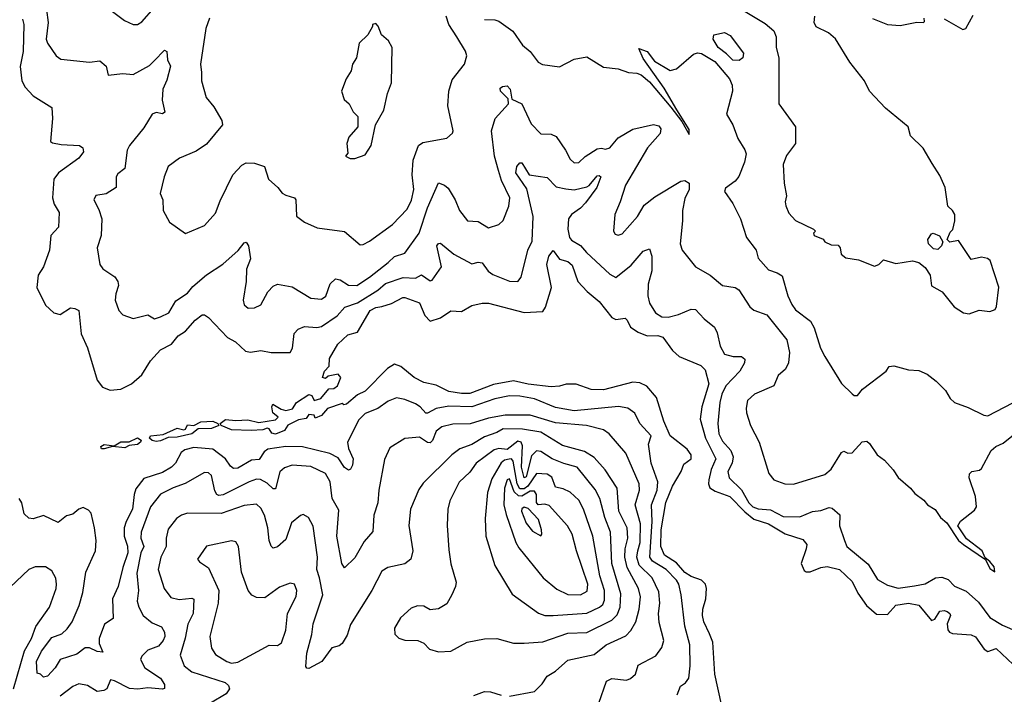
# Model space of a CAD drawing. Extents: x 1268547 to 1425625, y 515768 to 616754.
# Tile 440 of 507: x 1387941 to 1392654, y 572338 to 575568. Entities that reach past the tile are written whole.
import ezdxf

# ---------------------------------------------------------------- set-up
doc = ezdxf.new("R2010")
doc.units = 0

msp = doc.modelspace()

# ---------------------------------------------------------------- linework, layer by layer
at = {"layer": '0CON10XD'}
for points in [[(1388069.2, 575615), (1388076.8, 575555), (1388068, 575475), (1388074.6, 575455), (1388115.4, 575395.4), (1388137.9, 575377.9), (1388275.4, 575364.6), (1388325, 575370), (1388354.4, 575345), (1388365, 575302.5), (1388435, 575309.6), (1388485, 575305.6), (1388562.3, 575347.7), (1388585, 575371.4), (1388635, 575422.5), (1388645.7, 575415.7), (1388649.2, 575375), (1388662.9, 575345), (1388645, 575278.8), (1388626.2, 575235), (1388622.9, 575182.9), (1388635.7, 575125), (1388625, 575117.5), (1388595, 575123.1), (1388574.4, 575115), (1388535, 575050.6), (1388466.5, 574965), (1388456.2, 574943.8), (1388443.8, 574855), (1388410.8, 574829.2), (1388402.7, 574815), (1388402.9, 574765), (1388355, 574734.4), (1388305, 574726), (1388296.2, 574705), (1388319.7, 574659.7), (1388334.2, 574615), (1388331.4, 574535), (1388312.5, 574475), (1388324.3, 574395), (1388339.2, 574375), (1388396.2, 574336.2), (1388411.1, 574315), (1388413.4, 574295), (1388400.6, 574255), (1388398.6, 574225), (1388416, 574175), (1388434.4, 574154.4), (1388485, 574138), (1388555, 574154.3), (1388585.7, 574135.7), (1388615, 574144.4), (1388654.3, 574165), (1388688.4, 574221.6), (1388745, 574258.2), (1388770.2, 574289.8), (1388835, 574346.1), (1388913.4, 574396.6), (1388987.5, 574462.5), (1389015, 574500), (1389025, 574503.3), (1389035.6, 574485.6), (1389046.4, 574423.6), (1389026.1, 574373.9), (1389024.5, 574315), (1389010.5, 574225), (1389015, 574203.3), (1389035, 574186), (1389065, 574188.6), (1389095, 574202.5), (1389129.4, 574265), (1389155, 574292.5), (1389175, 574301.4), (1389245, 574288.5), (1389335, 574234.6), (1389385, 574229.1), (1389405.8, 574244.2), (1389427.6, 574302.4), (1389452.8, 574327.2), (1389475, 574323.1), (1389515, 574296), (1389555, 574295.8), (1389615, 574334.8), (1389704.3, 574405.7), (1389735, 574434.6), (1389785, 574449.4), (1389853.8, 574546.2), (1389892.7, 574667.3), (1389945, 574786), (1389975, 574775.7), (1389991.4, 574761.4), (1390025, 574705.7), (1390046.2, 574655), (1390085, 574604.3), (1390135, 574601.4), (1390185, 574570.8), (1390235, 574587.5), (1390255, 574606), (1390282.5, 574675), (1390286.8, 574715), (1390247.8, 574797.8), (1390232.4, 574845), (1390213.8, 574915), (1390200, 575035), (1390216.5, 575095), (1390280.8, 575165), (1390278.5, 575188.5), (1390242.5, 575225), (1390240.3, 575239.7), (1390252, 575248), (1390275, 575250.6), (1390288.8, 575235), (1390296.9, 575186.9), (1390344.1, 575164.1), (1390388.8, 575068.8), (1390435, 575020.5), (1390485, 575019.4), (1390508.6, 575008.6), (1390553.3, 574943.3), (1390575, 574900), (1390595, 574882.2), (1390616.6, 574883.4), (1390646.9, 574913.1), (1390705, 574949.1), (1390725, 574952.7), (1390745, 574947.3), (1390765, 574953.9), (1390805, 575002.2), (1390875, 575043.3), (1390975, 575066.1), (1390999.4, 575059.4), (1391009, 575045), (1391006.6, 575023.4), (1390945.8, 574955), (1390840.6, 574775), (1390815.7, 574695), (1390789.4, 574635), (1390782.9, 574555), (1390791.7, 574541.7), (1390805, 574535.8), (1390825, 574542), (1390898.5, 574625), (1390930.4, 574679.6), (1390981, 574719), (1391105, 574795.4), (1391125, 574797.9), (1391145, 574785.7), (1391145.3, 574755), (1391125, 574712), (1391113.8, 574653.8), (1391114.1, 574605), (1391101.5, 574495), (1391111.4, 574465), (1391175, 574384.2), (1391245.8, 574345), (1391304.2, 574295), (1391365, 574285.6), (1391383.8, 574273.8), (1391435, 574193.1), (1391455, 574177.8), (1391517.3, 574155), (1391612, 574035), (1391624.9, 573975), (1391620.6, 573925), (1391605.9, 573894.1), (1391570.9, 573865), (1391550.8, 573815), (1391458, 573775), (1391424.4, 573745), (1391417.9, 573707.9), (1391420.5, 573685), (1391438.5, 573625), (1391480.7, 573545), (1391527.1, 573395), (1391550, 573365), (1391602.5, 573345), (1391645, 573344.5), (1391795, 573390.8), (1391825, 573416.4), (1391875, 573496.2), (1391885, 573501.8), (1391905, 573491.8), (1391925, 573494.7), (1391972.6, 573547.4), (1391995, 573550.6), (1392009.1, 573539.1), (1392044.7, 573484.7), (1392079.4, 573459.4), (1392122, 573412), (1392145, 573375.8), (1392204, 573325), (1392225, 573299.2), (1392268, 573268), (1392286, 573245), (1392322.5, 573222.5), (1392348, 573185), (1392378.8, 573158.8), (1392434.8, 573074.8), (1392458.2, 573055), (1392563.1, 572983.1), (1392585, 572940.5), (1392608, 572925), (1392605, 572948.6), (1392585, 572974.2), (1392561.2, 572991.2), (1392547.3, 573025), (1392472.3, 573082.3), (1392431.1, 573145), (1392443.7, 573166.3), (1392510.7, 573219.3), (1392520.4, 573235), (1392515.8, 573285), (1392485.4, 573375), (1392486.9, 573393.1), (1392498.8, 573405), (1392535, 573410.9), (1392545, 573418.6), (1392590.7, 573505), (1392612.4, 573525), (1392648.9, 573541.1), (1392705, 573586.2)], [(1388386.1, 575606.1), (1388443, 575563), (1388485, 575544), (1388505, 575544.2), (1388525, 575557.5), (1388585, 575624.2)], [(1388850, 575575), (1388831.4, 575525), (1388806.5, 575355), (1388811.5, 575315), (1388811.9, 575275), (1388833.1, 575195), (1388869.7, 575149.7), (1388908.8, 575085), (1388911.2, 575065), (1388835, 574972.5), (1388785, 574938.5), (1388706.7, 574905), (1388652.5, 574865), (1388633.1, 574815), (1388614.2, 574735), (1388625.8, 574705), (1388628.6, 574655), (1388657.7, 574597.7), (1388734.2, 574544.2), (1388825, 574581.9), (1388878.3, 574641.7), (1388899.9, 574700.1), (1388960.6, 574825), (1389005, 574872), (1389025, 574882), (1389065, 574881.2), (1389112.5, 574865), (1389131.2, 574805), (1389176.2, 574765), (1389197.3, 574737.3), (1389215, 574727.5), (1389256, 574715), (1389262, 574705), (1389266.4, 574626.4), (1389305, 574598.8), (1389365, 574572), (1389495, 574554.4), (1389570.3, 574490.3), (1389585, 574490.8), (1389615, 574506.7), (1389725, 574586.5), (1389795, 574660.5), (1389816.6, 574703.4), (1389828, 574755), (1389819.8, 574825), (1389823.6, 574895), (1389850, 574965), (1389870, 574980), (1389985, 575001.2), (1390013.3, 575025), (1390016.2, 575035), (1389989.7, 575155), (1389995.7, 575225), (1390010.4, 575279.6), (1390069.6, 575355), (1390081.3, 575395), (1390075, 575417.1), (1390033.1, 575485), (1389994.5, 575545), (1389981.8, 575585)], [(1391405, 575611.5), (1391508.8, 575548.8), (1391550.6, 575515), (1391562.5, 575485), (1391562.5, 575435), (1391574, 575385), (1391574.5, 575165.5), (1391653.8, 575055), (1391654, 574975), (1391611.7, 574918.3), (1391595.7, 574875), (1391599.2, 574785), (1391610.8, 574725), (1391604, 574695), (1391607.3, 574677.3), (1391621.7, 574641.7), (1391655, 574606.7), (1391740, 574565), (1391750, 574555), (1391740, 574545), (1391743.3, 574535), (1391787, 574517), (1391793.9, 574503.9), (1391825, 574490), (1391858.3, 574488.3), (1391867.5, 574475), (1391873.3, 574445), (1391895, 574428), (1391955, 574418), (1392033, 574387), (1392052.5, 574395), (1392075, 574417.5), (1392135, 574400.8), (1392215, 574412.5), (1392244.2, 574405.8), (1392275, 574380.6), (1392299.2, 574345), (1392305, 574293.3), (1392356.2, 574265), (1392413.6, 574193.6), (1392457.5, 574165), (1392485, 574158.8), (1392533.6, 574176.4), (1392585, 574171.4), (1392609.1, 574180.9), (1392615.9, 574194.1), (1392627.3, 574287.3), (1392586, 574415), (1392572.5, 574425), (1392545, 574430.8), (1392495, 574420), (1392435, 574510), (1392393.3, 574503.3), (1392380, 574515), (1392395, 574550), (1392407, 574563), (1392416.7, 574605), (1392416.2, 574635), (1392406.2, 574655), (1392383.3, 574675), (1392370.8, 574765), (1392345, 574821.2), (1392308.9, 574878.9), (1392265, 574952), (1392205, 575011.2), (1392192.9, 575055), (1392085, 575144.4), (1392008.8, 575225), (1391983.8, 575275), (1391914, 575365), (1391845, 575476.7), (1391812.5, 575505), (1391753.6, 575533.6), (1391743.3, 575555), (1391746.7, 575585)], [(1392365, 575572.5), (1392455, 575520), (1392468.8, 575525), (1392505, 575590)], [(1387955, 575570), (1387960.6, 575545), (1387958.3, 575415), (1387944.2, 575344.2), (1387952.2, 575275), (1387967.8, 575245), (1388005, 575203.9), (1388095, 575146.7), (1388098.2, 575095), (1388088.8, 574985), (1388097.5, 574977.5), (1388140.2, 574969.8), (1388226.7, 574965), (1388244, 574955), (1388247.1, 574935), (1388224.3, 574905), (1388126.1, 574833.9), (1388104.7, 574805), (1388098.7, 574715), (1388106, 574685), (1388130, 574645), (1388126.5, 574575), (1388090.4, 574535), (1388084.1, 574465), (1388054.6, 574385), (1388029.4, 574345), (1388022.4, 574285), (1388065, 574200.6), (1388104.2, 574164.2), (1388135, 574156.5), (1388185, 574187.5), (1388205, 574185.5), (1388223.8, 574175), (1388234.6, 574064.6), (1388266, 573996), (1388312.4, 573842.4), (1388337.9, 573807.9), (1388374.5, 573794.5), (1388425, 573798.9), (1388475.8, 573824.2), (1388525, 573867.1), (1388567.2, 573935), (1388615, 573986.9), (1388667.5, 574015), (1388699.6, 574055), (1388734.1, 574075.9), (1388780.5, 574129.5), (1388815, 574154.4), (1388825, 574155.5), (1388845, 574142.7), (1388935, 574045.9), (1388974.8, 574024.8), (1389021.1, 573981.1), (1389046.2, 573976.2), (1389095, 573983.7), (1389144.2, 573974.2), (1389235, 573974.4), (1389247.3, 573995), (1389255.6, 574065), (1389273.3, 574086.7), (1389305, 574098.2), (1389363.5, 574093.5), (1389385, 574099.7), (1389460.1, 574149.9), (1389498.1, 574191.9), (1389557.5, 574212.5), (1389655, 574272.9), (1389692.1, 574305), (1389775.9, 574334.1)], [(1389545, 574903.3), (1389595, 574920), (1389623.3, 574965), (1389643.3, 575065), (1389684.2, 575135), (1389701.9, 575215), (1389721.1, 575265), (1389723.8, 575435), (1389705.9, 575465.9), (1389673.3, 575495), (1389657, 575537), (1389645, 575550), (1389630, 575545), (1389630, 575535), (1389607.5, 575495), (1389566.7, 575455), (1389553.8, 575385), (1389533.3, 575355), (1389527.7, 575322.3), (1389503.3, 575285), (1389481.2, 575225), (1389493.8, 575185), (1389517.5, 575165), (1389537, 575127), (1389560, 575105), (1389560, 575055), (1389516.7, 575005), (1389507.5, 574975), (1389511.7, 574928.3), (1389500, 574915), (1389523.6, 574903.6), (1389545, 574903.3)], [(1390165, 575569.2), (1390215, 575567.5), (1390235, 575560), (1390302.1, 575512.1), (1390348, 575445), (1390384.6, 575414.6), (1390422.5, 575365), (1390443.4, 575353.4), (1390525, 575341.8), (1390595, 575378.1), (1390655, 575390), (1390735, 575340), (1390805, 575332), (1390855, 575314.2), (1390895, 575312.2), (1390915, 575303.6), (1390955, 575270), (1391058.3, 575148.3), (1391109.9, 575079.9), (1391145, 575018.8), (1391145, 575042), (1391086.8, 575136.8), (1391025, 575240.5), (1390925, 575381.3), (1390905, 575430), (1390943.8, 575415), (1390979, 575369), (1391055, 575324.4), (1391085, 575332.5), (1391166.6, 575403.4), (1391185, 575408.9), (1391205, 575406.5), (1391268.1, 575368.1), (1391337.7, 575285), (1391351.3, 575255), (1391352.9, 575225), (1391323.5, 575115), (1391354.1, 575064.1), (1391378.7, 574998.7), (1391412.1, 574945), (1391418.2, 574925), (1391409.5, 574885), (1391383.1, 574816.9), (1391365.2, 574794.8), (1391318.5, 574761.5), (1391314.1, 574745.9), (1391355, 574687.5), (1391390.8, 574615), (1391420.5, 574525), (1391465.5, 574465), (1391475, 574425.7), (1391525, 574370.8), (1391566.6, 574356.6), (1391590.9, 574340.9), (1391617.5, 574245), (1391636.5, 574205), (1391655, 574178.9), (1391725.5, 574125), (1391742.9, 574092.9), (1391774.6, 573995), (1391794.1, 573955), (1391875, 573825.3), (1391925, 573776.1), (1391935, 573768.7), (1391951.2, 573768.8), (1391975, 573798.9), (1392088.8, 573885), (1392103.3, 573906.7), (1392125, 573911.4), (1392195, 573891.4), (1392245, 573888.1), (1392285, 573870.8), (1392327.6, 573837.6), (1392371.9, 573791.9), (1392394.6, 573754.6), (1392415, 573734.3), (1392481.1, 573711.1), (1392555, 573674.3), (1392575, 573672), (1392695, 573733.8)], [(1392023, 575573), (1392094.3, 575544.3), (1392155, 575540), (1392235, 575556), (1392266.2, 575553.8), (1392271.7, 575558.3), (1392270, 575575)], [(1391385, 575372.2), (1391354.3, 575374.3), (1391324.5, 575405), (1391283.9, 575433.9), (1391260.6, 575475), (1391263.3, 575495), (1391315, 575505.6), (1391341.4, 575491.4), (1391405, 575406.7), (1391401.4, 575385), (1391385, 575372.2)], [(1389775.9, 574334.1), (1389835, 574329.5), (1389865, 574346.9), (1389905, 574318.2), (1389915, 574320.5), (1389959.4, 574385), (1389937.5, 574485), (1389945, 574496.5), (1389955, 574497.3), (1390019.4, 574445), (1390105, 574399.6), (1390135, 574407.5), (1390154.1, 574404.1), (1390183.1, 574363.1), (1390205, 574348), (1390285, 574315.4), (1390325.4, 574314.6), (1390341.5, 574335), (1390372.4, 574465), (1390393.2, 574506.8), (1390398.7, 574625), (1390367.7, 574757.7), (1390315.8, 574835), (1390321.3, 574865), (1390335, 574882.9), (1390345, 574882.5), (1390380, 574825), (1390465, 574812.1), (1390508, 574768), (1390555, 574757.2), (1390595, 574752.7), (1390655, 574767.8), (1390666.3, 574773.7), (1390705, 574819.5), (1390715, 574821.9), (1390722.9, 574815), (1390703.8, 574765), (1390649.3, 574690.7), (1390624.6, 574665), (1390581.8, 574635), (1390567.7, 574615), (1390564.8, 574565), (1390573.2, 574525), (1390582.2, 574512.2), (1390625, 574487.1), (1390653.3, 574453.3), (1390765, 574349.5), (1390795, 574332.7), (1390867.5, 574392.5), (1390925, 574459.2), (1390955, 574471.2), (1390966.4, 574435), (1390966.4, 574365), (1390948.9, 574301.1), (1390947.5, 574245), (1390955, 574210.8), (1390983.8, 574165), (1391015, 574145.9), (1391045, 574144.3), (1391095, 574155.8), (1391155, 574181.1), (1391175, 574180.6), (1391217.5, 574135), (1391266.4, 574096.4), (1391279.2, 574069.2), (1391294.1, 574004.1), (1391315, 573965.8), (1391355.3, 573955.3), (1391395.3, 573955.3), (1391411.9, 573941.9), (1391410, 573925), (1391387.7, 573885), (1391321.1, 573815), (1391301.3, 573775), (1391291.7, 573735), (1391283.3, 573635), (1391287.6, 573585), (1391305, 573550.4), (1391345.3, 573505), (1391355.8, 573475), (1391351.6, 573445), (1391330, 573405), (1391337.5, 573375), (1391396.5, 573316.5), (1391430.8, 573255), (1391449.3, 573235), (1391475, 573226), (1391535, 573221.6), (1391595, 573189.3), (1391675, 573187.7), (1391735, 573212.9), (1391775, 573217.5), (1391815, 573232.5), (1391830, 573230), (1391866.9, 573196.9), (1391864.1, 573145), (1391888.6, 573075), (1391900.3, 573045), (1392001.3, 572961.3), (1392047.3, 572887.3), (1392095, 572860.8), (1392145, 572846.8), (1392223.2, 572856.8), (1392275, 572867.6), (1392325, 572895.3), (1392355, 572899.6), (1392385, 572887.1), (1392415, 572855.6), (1392471.7, 572831.7), (1392529.3, 572779.3), (1392585, 572706), (1392645, 572668.9), (1392715, 572638.9)], [(1392335, 574467.5), (1392315, 574470), (1392290, 574495), (1392287.5, 574515), (1392305, 574542.5), (1392313.6, 574546.4), (1392343, 574533), (1392360, 574505), (1392352.5, 574485), (1392335, 574467.5)], [(1390735.3, 573795.3), (1390676.8, 573796.8), (1390605, 573823.1), (1390557.2, 573822.8), (1390525, 573812.9), (1390485, 573810), (1390375, 573823.1), (1390305, 573838.8), (1390208.7, 573821.4), (1390095, 573777.9), (1390055, 573777.4), (1389995, 573788.1), (1389935, 573818.5), (1389875, 573830.9), (1389829.4, 573855), (1389765, 573907.1), (1389735, 573918.6), (1389701.7, 573898.3), (1389595, 573790), (1389558.1, 573771.9), (1389505, 573726.7), (1389493.3, 573723.3), (1389485, 573730), (1389415, 573706.5), (1389385, 573673.3), (1389355, 573660), (1389350, 573675), (1389325, 573678), (1389311.7, 573658.3), (1389275, 573651.8), (1389225, 573627.1), (1389208.6, 573601.4), (1389165, 573583.3), (1389147.6, 573587.6), (1389135, 573608.5), (1389125, 573612.1), (1389105, 573604.1), (1389049.2, 573600.8), (1388955, 573603.9), (1388906, 573625), (1388900, 573635), (1388926.2, 573653.8), (1388975, 573648.8), (1389032.6, 573652.6), (1389085, 573638.9), (1389165, 573651.8), (1389178.8, 573665), (1389152.5, 573685), (1389147.5, 573715), (1389152.5, 573727.5), (1389192.5, 573702.5), (1389215, 573696), (1389246.2, 573705), (1389266.2, 573735), (1389325, 573773.3), (1389338.8, 573768.8), (1389350, 573745), (1389382, 573755), (1389420, 573800), (1389445, 573802.9), (1389462, 573815), (1389477.5, 573855), (1389465, 573870), (1389418.3, 573861.7), (1389405, 573850), (1389390, 573855), (1389400, 573885), (1389421.7, 573908.3), (1389423.3, 573945), (1389463.8, 574015), (1389511.7, 574058.3), (1389557.7, 574072.3), (1389618.5, 574175), (1389645, 574190), (1389674.5, 574194.5), (1389720.9, 574209.1), (1389775, 574238), (1389785, 574237.5), (1389855, 574212), (1389880.8, 574150.8), (1389905, 574123.8), (1389955, 574140), (1390005, 574174), (1390055, 574170), (1390105, 574200), (1390155, 574210.8), (1390185, 574210), (1390355, 574165.4), (1390445, 574171.4), (1390458.3, 574191.7), (1390486.4, 574285), (1390464.7, 574395), (1390474.2, 574435), (1390495, 574463.3), (1390525, 574422), (1390565, 574410.5), (1390585, 574393.1), (1390612.9, 574315), (1390656.4, 574266.4), (1390715, 574218.2), (1390775, 574141.5), (1390795, 574132.3), (1390839.1, 574139.1), (1390849.3, 574129.3), (1390864.4, 574095), (1390901, 574071), (1390945, 574054.7), (1390995.6, 574055.6), (1391018.6, 574048.6), (1391065, 573984), (1391096.7, 573955), (1391201.5, 573911.5), (1391221.5, 573891.5), (1391239.2, 573825), (1391206.3, 573715), (1391197.9, 573655), (1391223.8, 573565), (1391272.8, 573465), (1391251, 573415), (1391239, 573365), (1391237.6, 573345), (1391245, 573326.7), (1391270.4, 573310.4), (1391339.4, 573285), (1391411.2, 573211.1), (1391455, 573177.3), (1391525, 573154.4), (1391605, 573106.1), (1391688.8, 573078.8), (1391708.6, 573055), (1391704.5, 573035), (1391681.5, 572965), (1391695, 572930.6), (1391705, 572924.5), (1391725, 572924.6), (1391775, 572944.5), (1391805, 572949.4), (1391865, 572935.5), (1391925, 572878.1), (1391952.9, 572822.9), (1391993.3, 572763.3), (1392042.2, 572722.2), (1392095, 572720.9), (1392133.8, 572765), (1392195, 572775.2), (1392245.2, 572765.2), (1392305, 572692), (1392321.7, 572698.3), (1392345, 572736.2), (1392365, 572740), (1392380, 572735), (1392393.3, 572725), (1392396.2, 572715), (1392380, 572675), (1392383.6, 572646.4), (1392391.2, 572635), (1392405, 572629.2), (1392495, 572622.5), (1392515, 572613.8), (1392556.7, 572555), (1392575, 572543.8), (1392615, 572557.8), (1392723.2, 572455)], [(1391299.4, 572289.4), (1391268.8, 572435), (1391257.8, 572587.8), (1391242.3, 572627.7), (1391215.4, 572685), (1391209.1, 572715), (1391210, 572745), (1391225.3, 572794.7), (1391229, 572845), (1391223.7, 572865), (1391204, 572884), (1391155, 572902.7), (1391125, 572921.8), (1391085, 572967.2), (1391027.2, 573005), (1391009.4, 573045), (1391012.1, 573125), (1391034.4, 573255.6), (1391064.8, 573335), (1391107.8, 573405), (1391119.8, 573440.2), (1391154.4, 573465), (1391155.3, 573485), (1391135, 573511.6), (1391053.9, 573575), (1391024.8, 573645), (1390989.4, 573759.4), (1390942.9, 573812.9), (1390909.1, 573829.1), (1390875, 573831.7), (1390735.3, 573795.3)], [(1391087.1, 572335), (1391103.5, 572376.5), (1391127.6, 572392.4), (1391144.3, 572415), (1391150, 572475), (1391148.8, 572575), (1391124.1, 572665), (1391107.3, 572815), (1391095.8, 572865), (1391084.2, 572885), (1391035.8, 572935), (1390969.7, 572975), (1390956.7, 572995), (1390968.5, 573165), (1390965.8, 573245), (1390992.3, 573315), (1390995.6, 573355.6), (1390964.1, 573445), (1390950.3, 573535), (1390963.1, 573575), (1390909.1, 573635), (1390884.6, 573684.6), (1390852, 573708), (1390806.5, 573716.5), (1390595.3, 573694.7), (1390505, 573711), (1390405, 573753.3), (1390335, 573765.8), (1390285, 573766.4), (1390215, 573753), (1390105, 573713.8), (1389995, 573718.3), (1389934.3, 573705.7), (1389893.6, 573683.6), (1389884.4, 573684.4), (1389857.1, 573715), (1389835, 573729.3), (1389785, 573749.2), (1389745, 573757.3), (1389705, 573741.8), (1389655, 573706.1), (1389595, 573683.1), (1389565, 573651.8), (1389510.8, 573545), (1389514.4, 573515), (1389536.4, 573465), (1389534.2, 573435), (1389525, 573415.5), (1389515, 573410.6), (1389495, 573424.5), (1389465, 573470.5), (1389425, 573491), (1389295, 573522.6), (1389214.5, 573524.5), (1389128.5, 573511.5), (1389111.1, 573498.9), (1389087.5, 573462.5), (1389050.3, 573459.7), (1388985, 573421.4), (1388965, 573418.8), (1388949.6, 573429.6), (1388926.5, 573465), (1388865, 573511.9), (1388775, 573519), (1388732.2, 573507.8), (1388713.4, 573495), (1388687.1, 573445), (1388667.1, 573425), (1388625, 573399.6), (1388535, 573370.8), (1388497.6, 573322.4), (1388488.8, 573295), (1388480.7, 573225), (1388450, 573165), (1388441.7, 573135), (1388441.5, 573095), (1388456.7, 573046.7), (1388459.5, 573015), (1388435, 572945.5), (1388412.2, 572855), (1388384.7, 572795), (1388389.3, 572700.7), (1388346.3, 572673.7), (1388321.6, 572605), (1388321.7, 572581.7), (1388339.5, 572540.5), (1388312.7, 572542.7), (1388275, 572560.9), (1388255, 572560), (1388215, 572530), (1388134.7, 572505.3), (1388110.5, 572465), (1388075, 572424.2), (1388055, 572420), (1388040, 572435), (1388025, 572440), (1388021.6, 572495), (1388045, 572545.2), (1388095, 572609.7), (1388142.8, 572627.2), (1388169.1, 572650.9), (1388192, 572685), (1388226.5, 572763.5), (1388243.2, 572825), (1388257.1, 572922.9), (1388304.5, 573025), (1388306.6, 573075), (1388298.6, 573135), (1388282.8, 573205), (1388270.3, 573220.2), (1388245, 573232), (1388225, 573224.7), (1388195, 573201.3), (1388165, 573193.2), (1388125, 573161.2), (1388055, 573194), (1388005, 573177.9), (1387985, 573180.6), (1387962.2, 573202.2), (1387950.9, 573255), (1387938.5, 573275)], [(1390713.2, 572295), (1390748.9, 572401.1), (1390775, 572413.1), (1390845, 572405.6), (1390865, 572413.1), (1390888.1, 572435), (1390902, 572478), (1390985, 572522.5), (1391015, 572562.5), (1391023.9, 572596.1), (1391002.5, 572682.5), (1390999, 572725), (1391005.2, 572775), (1390999.5, 572829.5), (1390967.6, 572895), (1390906.5, 572956.5), (1390894.3, 572995), (1390899.3, 573025), (1390911.1, 573065), (1390912.8, 573155), (1390886.1, 573245), (1390907.2, 573315), (1390906.3, 573346.3), (1390842.2, 573492.2), (1390762.2, 573585), (1390734.7, 573604.7), (1390653.3, 573625), (1390505, 573638.2), (1390385, 573674), (1390265, 573675.2), (1390185, 573660.4), (1390096.8, 573633.2), (1390015, 573632.1), (1389962.1, 573617.9), (1389935, 573597.9), (1389916.5, 573553.5), (1389905, 573542.4), (1389893.2, 573543.2), (1389855, 573569.6), (1389785, 573563.3), (1389712.4, 573517.6), (1389687.6, 573462.4), (1389660.5, 573315), (1389655.9, 573254.1), (1389636.5, 573195), (1389631.7, 573118.3), (1389589.9, 573070.1), (1389545, 572992.2), (1389495, 572944), (1389482.5, 572965), (1389459.1, 573095), (1389469.2, 573219.2), (1389436.6, 573275), (1389427.4, 573355), (1389405, 573395.4), (1389335, 573429.5), (1389245, 573435.3), (1389207.9, 573422.1), (1389186.7, 573403.3), (1389165, 573322.5), (1389155, 573322.2), (1389125, 573348.8), (1389094, 573366), (1389075, 573368.4), (1389040, 573355), (1388915, 573293.4), (1388895, 573289.8), (1388884.8, 573294.8), (1388875, 573311.9), (1388858.9, 573385), (1388845, 573398.2), (1388825, 573400.4), (1388732.8, 573347.2), (1388675, 573327.1), (1388615, 573296), (1388566.7, 573235), (1388522.1, 573115), (1388521.6, 573085), (1388536.1, 573045), (1388520.5, 573015), (1388502.6, 572917.4), (1388509.2, 572835), (1388504.1, 572784.1), (1388510.7, 572755), (1388531.8, 572715), (1388575, 572679.6), (1388620.6, 572660.6), (1388634.6, 572635), (1388636, 572615), (1388628.2, 572595), (1388605, 572569.1), (1388555, 572549.1), (1388525, 572520), (1388518.9, 572505), (1388540.4, 572465), (1388615.2, 572415.2), (1388634.3, 572385), (1388634.1, 572365.9), (1388625, 572362.5), (1388555, 572369), (1388507, 572363), (1388466.7, 572366.7), (1388395, 572402.7), (1388375, 572406.7), (1388357.5, 572365), (1388344.3, 572355.7), (1388311.9, 572351.9), (1388265, 572380.4), (1388225, 572388.5), (1388195, 572375.6), (1388135, 572330)], [(1388595, 573548.2), (1388575, 573553.4), (1388562.1, 573565), (1388567.1, 573575), (1388627.9, 573582.1), (1388695, 573611.8), (1388726.2, 573603.8), (1388735, 573608), (1388745, 573628.8), (1388775, 573625.5), (1388807.8, 573642.2), (1388865, 573646.2), (1388890, 573635), (1388893.8, 573625), (1388859.9, 573610.1), (1388795, 573609.1), (1388765, 573585.3), (1388695, 573569.4), (1388652.4, 573567.6), (1388615, 573552), (1388595, 573548.2)], [(1390285, 572329.6), (1390405, 572352), (1390441.1, 572388.9), (1390465.7, 572425), (1390505, 572448.5), (1390565, 572501.2), (1390690.9, 572529.1), (1390747.8, 572575), (1390842, 572618), (1390866.8, 572643.2), (1390889.7, 572685), (1390906.6, 572745), (1390912.8, 572805), (1390903.3, 572845), (1390848.9, 572945), (1390838.2, 572995), (1390839.7, 573035), (1390851.4, 573085), (1390849.1, 573135), (1390808.1, 573215), (1390800.3, 573325), (1390742.7, 573412.7), (1390691, 573471), (1390645, 573500.3), (1390539.7, 573529.7), (1390435, 573592.9), (1390346.9, 573606.9), (1390255, 573608.5), (1390225, 573590.8), (1390165, 573570), (1390105, 573533.8), (1390047.2, 573512.8), (1390008.8, 573485), (1389871.8, 573348.2), (1389851.5, 573318.5), (1389810.9, 573225), (1389803.1, 573146.9), (1389822.7, 573025), (1389813.5, 572985), (1389785, 572962.1), (1389703.3, 572945), (1389675, 572927.1), (1389626.7, 572835), (1389525, 572672.5), (1389508.8, 572621.2), (1389485, 572580.6), (1389470.2, 572569.8), (1389435, 572560.8), (1389387.5, 572495), (1389325, 572461.2), (1389315, 572462.5), (1389311.2, 572471.2), (1389315.4, 572535), (1389339.5, 572625), (1389346.5, 572675), (1389391.6, 572815), (1389376.8, 572895), (1389362.8, 572935), (1389367.1, 572995), (1389345, 573142.5), (1389323.3, 573185), (1389298.3, 573198.3), (1389285, 573194), (1389241.5, 573158.5), (1389215, 573080), (1389175, 573044.6), (1389155, 573038.1), (1389145, 573047.5), (1389135.4, 573075), (1389129.1, 573135), (1389112.8, 573195), (1389095, 573228.9), (1389075, 573247.7), (1389015, 573241.6), (1388905, 573203.7), (1388745, 573205.4), (1388715, 573195.5), (1388690.9, 573179.1), (1388651.5, 573128.5), (1388642.3, 573085), (1388642.5, 573045), (1388616, 572995), (1388603.5, 572935), (1388633.1, 572845), (1388665, 572801.9), (1388705, 572791.6), (1388765, 572799.1), (1388775, 572794), (1388771.9, 572725), (1388745.6, 572674.4), (1388732.4, 572607.6), (1388709.2, 572525), (1388728.5, 572475), (1388765, 572445.3), (1388925, 572394.5), (1388940.6, 572380.6), (1388945.7, 572365), (1388929.6, 572340.4), (1388853.8, 572296.2)], [(1388333.1, 573513.1), (1388329.6, 573525), (1388345, 573534.4), (1388393, 573527), (1388425, 573546.7), (1388465, 573546.9), (1388505, 573566.1), (1388522.5, 573555), (1388520, 573545), (1388505.6, 573534.4), (1388465, 573528.5), (1388445, 573518.6), (1388385, 573524.5), (1388345, 573513.2), (1388333.1, 573513.1)], [(1389945, 572542), (1390005, 572544), (1390082.5, 572587.5), (1390165.5, 572604.5), (1390224.5, 572605.5), (1390305, 572582.5), (1390355, 572582.5), (1390445, 572589.3), (1390565, 572630.5), (1390655, 572634.2), (1390775, 572692.7), (1390800.8, 572719.2), (1390815.3, 572755.3), (1390818.8, 572818.8), (1390774.8, 572965), (1390768.6, 573115), (1390742, 573185), (1390717.8, 573275), (1390695, 573318.2), (1390609.4, 573425), (1390545, 573443.3), (1390489.5, 573465), (1390435, 573500), (1390415, 573504.2), (1390390.4, 573479.6), (1390365, 573379.1), (1390355, 573373.8), (1390343.1, 573425), (1390347.9, 573527.9), (1390341.2, 573545), (1390325, 573549.5), (1390275, 573510.1), (1390235, 573514.5), (1390211.3, 573508.7), (1390126.2, 573445), (1390095, 573402.2), (1390045, 573353.1), (1389999.6, 573265), (1389989.6, 573225), (1389986.3, 573146.3), (1389995, 573030), (1390005, 572962.5), (1390029.4, 572875), (1390027.1, 572855), (1390010, 572815), (1389985, 572771.2), (1389945, 572747.5), (1389905, 572742.5), (1389875, 572760), (1389845, 572761.2), (1389815, 572751.2), (1389764.2, 572705), (1389734.5, 572655.5), (1389736.1, 572626.1), (1389755, 572606.7), (1389785, 572596.7), (1389846.4, 572596.4), (1389875, 572582.5), (1389902.5, 572555), (1389945, 572542)], [(1390495, 572714.8), (1390655, 572726.6), (1390716.8, 572755), (1390731.6, 572768.4), (1390740.6, 572789.4), (1390740.7, 572835), (1390718, 572905), (1390683.9, 573095), (1390640.3, 573225), (1390617.4, 573267.4), (1390575, 573306.6), (1390542.3, 573322.3), (1390505, 573330.5), (1390488.4, 573378.4), (1390465, 573392.5), (1390415, 573394.8), (1390373.8, 573335), (1390355, 573321.4), (1390335, 573322.3), (1390322.3, 573345), (1390303.5, 573453.5), (1390295.5, 573465.5), (1390284.4, 573464.4), (1390261.4, 573458.6), (1390245, 573446.8), (1390200.1, 573369.9), (1390179.5, 573305), (1390169.1, 573179.1), (1390172.1, 573095), (1390215.4, 572955.4), (1390298.3, 572818.3), (1390425, 572726.4), (1390455.3, 572715.3), (1390495, 572714.8)], [(1390625, 572814.2), (1390657.5, 572832.5), (1390661, 572865), (1390605.8, 573025), (1390585.3, 573105), (1390563.2, 573145), (1390475, 573241.4), (1390455, 573247.8), (1390422.5, 573245), (1390414.3, 573255.7), (1390415.3, 573295), (1390405, 573311.4), (1390385, 573310.6), (1390345, 573286.9), (1390327.9, 573287.9), (1390308.2, 573308.2), (1390285, 573370.3), (1390275, 573365.3), (1390261.8, 573325), (1390258.8, 573245), (1390268.7, 573198.7), (1390315.2, 573065.2), (1390329.9, 573039.9), (1390447.3, 572895), (1390511.7, 572841.7), (1390565, 572815.3), (1390625, 572814.2)], [(1390435, 573096.2), (1390440.8, 573105), (1390439.1, 573125), (1390424.1, 573175), (1390375, 573227.1), (1390355, 573234.6), (1390344.1, 573225.9), (1390343, 573215), (1390365, 573157.9), (1390395, 573118.9), (1390435, 573096.2)], [(1388955, 572487), (1388985, 572492.3), (1389135, 572573.6), (1389175, 572571.5), (1389194.4, 572585), (1389214.5, 572645), (1389222.5, 572725), (1389264.1, 572805.9), (1389268.2, 572835), (1389256.9, 572865), (1389235, 572870.5), (1389185, 572851.4), (1389115, 572800), (1389075, 572800.9), (1389052.7, 572812.7), (1389034.5, 572835), (1389002.9, 572922.9), (1388988.1, 573045), (1388975, 573068), (1388955, 573072.9), (1388835, 573046.7), (1388792, 572985), (1388801.7, 572971.7), (1388845, 572943.8), (1388894.6, 572835), (1388890.9, 572775), (1388851.8, 572615), (1388858.9, 572558.9), (1388878.7, 572528.7), (1388932.5, 572495), (1388955, 572487)], [(1387911.6, 572365), (1387963.9, 572546.1), (1387997.1, 572605), (1388018, 572662), (1388084.4, 572755), (1388115.8, 572845), (1388117.5, 572865), (1388114.1, 572894.1), (1388095, 572930), (1388065, 572948.8), (1388015, 572948), (1387985, 572936), (1387865, 572821.9)], [(1390115, 572332.7), (1390165, 572350.8), (1390195, 572349.6), (1390245, 572333.8)]]:
    msp.add_lwpolyline(points, dxfattribs=at)

doc.saveas('drawing.dxf')
